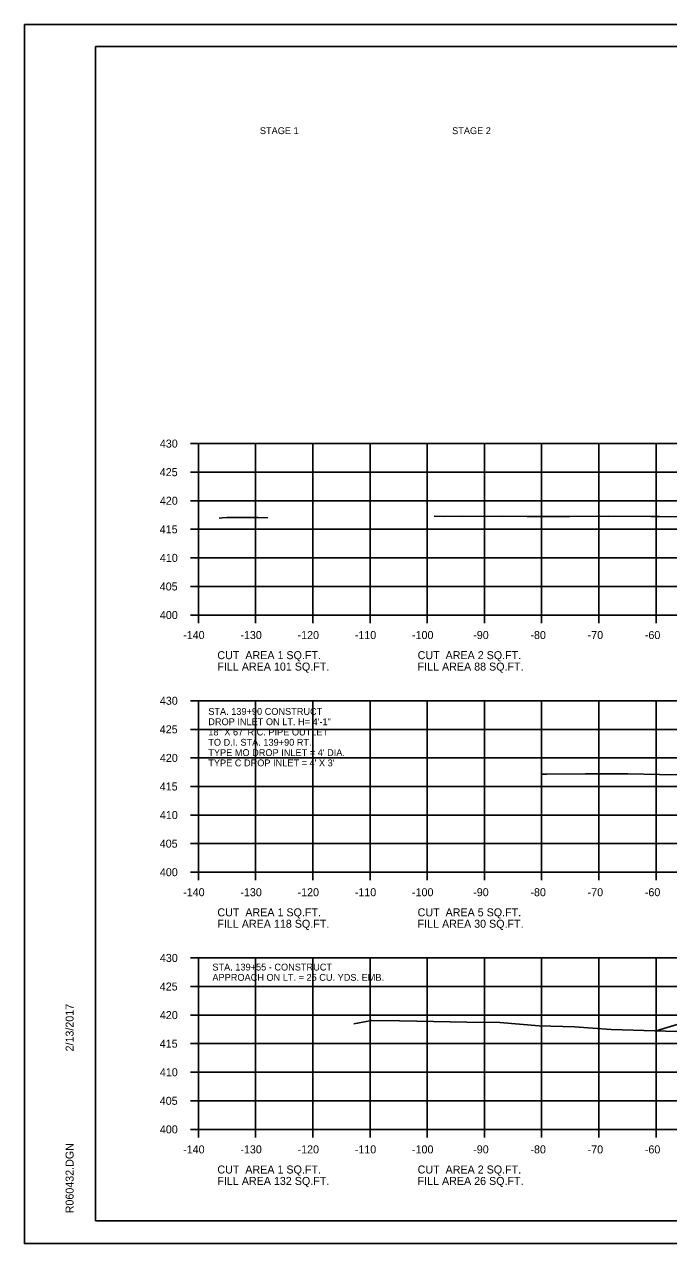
# Model space of a CAD drawing. Extents: x 1538688 to 1540766, y 656250 to 671912.
# Drawn here: x 1538687.8 to 1538800.4, y 662098 to 662311.4 of the extents above; entities that cross this region are included whole.
import ezdxf

# ---------------------------------------------------------------- set-up
doc = ezdxf.new("R2010")
doc.units = 0
for name, color, linetype in [('16', 7, 'Continuous'), ('18', 7, 'Continuous'), ('22', 7, 'Continuous'), ('26', 7, 'Continuous'), ('40', 7, 'Continuous'), ('7', 7, 'Continuous'), ('Borings', 7, 'Continuous'), ('Default', 7, 'Continuous'), ('Horizontal Alignment', 7, 'Continuous'), ('RipRap', 7, 'Continuous')]:
    doc.layers.add(name, color=color, linetype=linetype)

msp = doc.modelspace()

# ---------------------------------------------------------------- linework, layer by layer
at = {"layer": '16'}
msp.add_line((1538798.18, 662135.26), (1538803.2, 662136.8), dxfattribs=at)
at = {"layer": '18'}
for points in [[(1538721.83, 662224.98), (1538722.33, 662225.04), (1538723.16, 662225.07), (1538726.76, 662225.07), (1538728.07, 662225.07), (1538728.59, 662225.09), (1538730.31, 662225.01)], [(1538759.41, 662225.29), (1538761.02, 662225.25), (1538764.34, 662225.29), (1538768.57, 662225.28), (1538771.34, 662225.29), (1538775.63, 662225.24), (1538783.04, 662225.28), (1538789.84, 662225.29), (1538797.27, 662225.28), (1538798.77, 662225.25), (1538806.17, 662225.14)], [(1538778.28, 662180.17), (1538779.02, 662180.17), (1538785.82, 662180.25), (1538793.26, 662180.23), (1538798.76, 662180.13), (1538807.61, 662180)], [(1538745.38, 662136.48), (1538745.63, 662136.53), (1538745.99, 662136.6), (1538748.43, 662137.09), (1538753.33, 662137), (1538756.39, 662136.95), (1538765.13, 662136.8), (1538770.88, 662136.71), (1538777.76, 662136.14), (1538783.95, 662135.98), (1538790.34, 662135.49), (1538817.09, 662134.69)]]:
    msp.add_lwpolyline(points, dxfattribs=at)
at = {"layer": '22'}
for p, q in [((1538718.18, 662238.01), (1538998.18, 662238.01)), ((1538718.18, 662208.01), (1538718.18, 662238.01)), ((1538718.18, 662238.01), (1538998.18, 662238.01)), ((1538718.18, 662208.01), (1538718.18, 662238.01)), ((1538728.18, 662208.01), (1538728.18, 662238.01)), ((1538728.18, 662208.01), (1538728.18, 662238.01)), ((1538738.18, 662208.01), (1538738.18, 662238.01)), ((1538738.18, 662208.01), (1538738.18, 662238.01)), ((1538748.18, 662208.01), (1538748.18, 662238.01)), ((1538748.18, 662208.01), (1538748.18, 662238.01)), ((1538758.18, 662208.01), (1538758.18, 662238.01)), ((1538758.18, 662208.01), (1538758.18, 662238.01)), ((1538768.18, 662208.01), (1538768.18, 662238.01)), ((1538768.18, 662208.01), (1538768.18, 662238.01)), ((1538778.18, 662208.01), (1538778.18, 662238.01)), ((1538778.18, 662208.01), (1538778.18, 662238.01)), ((1538788.18, 662208.01), (1538788.18, 662238.01)), ((1538788.18, 662208.01), (1538788.18, 662238.01)), ((1538798.18, 662208.01), (1538798.18, 662238.01)), ((1538798.18, 662208.01), (1538798.18, 662238.01)), ((1538718.18, 662233.01), (1538998.18, 662233.01)), ((1538718.18, 662233.01), (1538998.18, 662233.01)), ((1538718.18, 662228.01), (1538998.18, 662228.01)), ((1538718.18, 662228.01), (1538998.18, 662228.01)), ((1538718.18, 662223.01), (1538998.18, 662223.01)), ((1538718.18, 662223.01), (1538998.18, 662223.01)), ((1538718.18, 662218.01), (1538998.18, 662218.01)), ((1538718.18, 662218.01), (1538998.18, 662218.01)), ((1538718.18, 662213.01), (1538998.18, 662213.01)), ((1538718.18, 662213.01), (1538998.18, 662213.01)), ((1538718.18, 662208.01), (1538998.18, 662208.01)), ((1538718.18, 662208.01), (1538998.18, 662208.01)), ((1538718.18, 662193.01), (1538998.18, 662193.01)), ((1538718.18, 662163.01), (1538718.18, 662193.01)), ((1538728.18, 662163.01), (1538728.18, 662193.01)), ((1538738.18, 662163.01), (1538738.18, 662193.01)), ((1538748.18, 662163.01), (1538748.18, 662193.01)), ((1538758.18, 662163.01), (1538758.18, 662193.01)), ((1538768.18, 662163.01), (1538768.18, 662193.01)), ((1538778.18, 662163.01), (1538778.18, 662193.01)), ((1538788.18, 662163.01), (1538788.18, 662193.01)), ((1538798.18, 662163.01), (1538798.18, 662193.01)), ((1538718.18, 662188.01), (1538998.18, 662188.01)), ((1538718.18, 662183.01), (1538998.18, 662183.01)), ((1538718.18, 662178.01), (1538998.18, 662178.01)), ((1538718.18, 662173.01), (1538998.18, 662173.01)), ((1538718.18, 662168.01), (1538998.18, 662168.01)), ((1538718.18, 662163.01), (1538998.18, 662163.01)), ((1538718.18, 662148.01), (1538998.18, 662148.01)), ((1538718.18, 662118.01), (1538718.18, 662148.01)), ((1538728.18, 662118.01), (1538728.18, 662148.01)), ((1538738.18, 662118.01), (1538738.18, 662148.01)), ((1538748.18, 662118.01), (1538748.18, 662148.01)), ((1538758.18, 662118.01), (1538758.18, 662148.01)), ((1538768.18, 662118.01), (1538768.18, 662148.01)), ((1538778.18, 662118.01), (1538778.18, 662148.01)), ((1538788.18, 662118.01), (1538788.18, 662148.01)), ((1538798.18, 662118.01), (1538798.18, 662148.01)), ((1538718.18, 662143.01), (1538998.18, 662143.01)), ((1538718.18, 662138.01), (1538998.18, 662138.01)), ((1538718.18, 662133.01), (1538998.18, 662133.01)), ((1538718.18, 662128.01), (1538998.18, 662128.01)), ((1538718.18, 662123.01), (1538998.18, 662123.01)), ((1538718.18, 662118.01), (1538998.18, 662118.01))]:
    msp.add_line(p, q, dxfattribs=at)
at = {"layer": '26'}
for p, q in [((1538687.78, 662311.36), (1539021.11, 662311.36)), ((1538687.78, 662098.03), (1539021.11, 662098.03))]:
    msp.add_line(p, q, dxfattribs=at)
msp.add_lwpolyline([(1538687.77, 662311.36), (1539021.11, 662311.36), (1539021.11, 662098.02), (1538687.77, 662098.02)], close=True, dxfattribs=at)
at = {"layer": 'Borings'}
for p, q in [((1538716.78, 662238.01), (1538718.18, 662238.01)), ((1538718.18, 662208.01), (1538718.18, 662238.01)), ((1538716.78, 662233.01), (1538718.18, 662233.01)), ((1538716.78, 662228.01), (1538718.18, 662228.01)), ((1538716.78, 662223.01), (1538718.18, 662223.01)), ((1538716.78, 662218.01), (1538718.18, 662218.01)), ((1538716.78, 662213.01), (1538718.18, 662213.01)), ((1538716.78, 662208.01), (1538718.18, 662208.01)), ((1538718.18, 662208.01), (1538998.18, 662208.01)), ((1538718.18, 662206.61), (1538718.18, 662208.01)), ((1538728.18, 662206.61), (1538728.18, 662208.01)), ((1538738.18, 662206.61), (1538738.18, 662208.01)), ((1538748.18, 662206.61), (1538748.18, 662208.01)), ((1538758.18, 662206.61), (1538758.18, 662208.01)), ((1538768.18, 662206.61), (1538768.18, 662208.01)), ((1538778.18, 662206.61), (1538778.18, 662208.01)), ((1538788.18, 662206.61), (1538788.18, 662208.01)), ((1538798.18, 662206.61), (1538798.18, 662208.01)), ((1538716.78, 662193.01), (1538718.18, 662193.01)), ((1538718.18, 662163.01), (1538718.18, 662193.01)), ((1538716.78, 662188.01), (1538718.18, 662188.01)), ((1538716.78, 662183.01), (1538718.18, 662183.01)), ((1538716.78, 662178.01), (1538718.18, 662178.01)), ((1538716.78, 662173.01), (1538718.18, 662173.01)), ((1538716.78, 662168.01), (1538718.18, 662168.01)), ((1538716.78, 662163.01), (1538718.18, 662163.01)), ((1538718.18, 662163.01), (1538998.18, 662163.01)), ((1538718.18, 662161.61), (1538718.18, 662163.01)), ((1538728.18, 662161.61), (1538728.18, 662163.01)), ((1538738.18, 662161.61), (1538738.18, 662163.01)), ((1538748.18, 662161.61), (1538748.18, 662163.01)), ((1538758.18, 662161.61), (1538758.18, 662163.01)), ((1538768.18, 662161.61), (1538768.18, 662163.01)), ((1538778.18, 662161.61), (1538778.18, 662163.01)), ((1538788.18, 662161.61), (1538788.18, 662163.01)), ((1538798.18, 662161.61), (1538798.18, 662163.01)), ((1538716.78, 662148.01), (1538718.18, 662148.01)), ((1538718.18, 662118.01), (1538718.18, 662148.01)), ((1538716.78, 662143.01), (1538718.18, 662143.01)), ((1538716.78, 662138.01), (1538718.18, 662138.01)), ((1538716.78, 662133.01), (1538718.18, 662133.01)), ((1538716.78, 662128.01), (1538718.18, 662128.01)), ((1538716.78, 662123.01), (1538718.18, 662123.01)), ((1538716.78, 662118.01), (1538718.18, 662118.01)), ((1538718.18, 662118.01), (1538998.18, 662118.01)), ((1538718.18, 662116.61), (1538718.18, 662118.01)), ((1538728.18, 662116.61), (1538728.18, 662118.01)), ((1538738.18, 662116.61), (1538738.18, 662118.01)), ((1538748.18, 662116.61), (1538748.18, 662118.01)), ((1538758.18, 662116.61), (1538758.18, 662118.01)), ((1538768.18, 662116.61), (1538768.18, 662118.01)), ((1538778.18, 662116.61), (1538778.18, 662118.01)), ((1538788.18, 662116.61), (1538788.18, 662118.01)), ((1538798.18, 662116.61), (1538798.18, 662118.01))]:
    msp.add_line(p, q, dxfattribs=at)
at = {"layer": 'RipRap'}
for p, q in [((1538700.18, 662307.47), (1539016.36, 662307.47)), ((1538700.18, 662102.01), (1538700.18, 662307.47)), ((1538700.18, 662102.01), (1538700.18, 662102.01)), ((1539016.36, 662102.01), (1538700.18, 662102.01))]:
    msp.add_line(p, q, dxfattribs=at)

# ---------------------------------------------------------------- texts
at = {"layer": '40'}
for s, p in [('STA. 139+90 CONSTRUCT', (1538719.91, 662190.54)), ('DROP INLET ON LT. H= 4\'-1" ', (1538719.91, 662188.74)), ('18" X 67\' R.C. PIPE OUTLET', (1538719.91, 662186.94)), ('TO D.I. STA. 139+90 RT.', (1538719.91, 662185.14)), ("TYPE MO DROP INLET = 4' DIA.", (1538719.91, 662183.34)), ("TYPE C DROP INLET = 4' X 3'", (1538719.91, 662181.54))]:
    msp.add_text(s, height=1.2, dxfattribs=at).set_placement(p)
at = {"layer": '7'}
for s, p in [('STA. 139+55 - CONSTRUCT', (1538720.63, 662145.81)), ('APPROACH ON LT. = 25 CU. YDS. EMB.', (1538720.63, 662144.01))]:
    msp.add_text(s, height=1.2, dxfattribs=at).set_placement(p)
at = {"layer": 'Default'}
for s, p in [('STAGE 1', (1538728.93, 662292.16)), ('STAGE 2', (1538762.53, 662292.16))]:
    msp.add_text(s, height=1.2, dxfattribs=at).set_placement(p)
at = {"layer": 'Horizontal Alignment'}
for s, p in [('430', (1538711.45, 662237.31)), ('425', (1538711.43, 662232.31)), ('420', (1538711.45, 662227.31)), ('415', (1538711.43, 662222.31)), ('410', (1538711.45, 662217.31)), ('405', (1538711.43, 662212.31)), ('400', (1538711.45, 662207.31)), ('-140', (1538715.52, 662203.81)), ('-130', (1538725.52, 662203.81)), ('-120', (1538735.52, 662203.81)), ('-110', (1538745.52, 662203.81)), ('-100', (1538755.52, 662203.81)), ('-90', (1538766.22, 662203.81)), ('-80', (1538776.22, 662203.81)), ('-70', (1538786.22, 662203.81)), ('-60', (1538796.22, 662203.81)), ('CUT  AREA 1 SQ.FT.', (1538721.5, 662200.29)), ('CUT  AREA 2 SQ.FT.', (1538756.5, 662200.29)), ('FILL AREA 101 SQ.FT.', (1538721.5, 662198.29)), ('FILL AREA 88 SQ.FT.', (1538756.5, 662198.29)), ('430', (1538711.45, 662192.31)), ('425', (1538711.43, 662187.31)), ('420', (1538711.45, 662182.31)), ('415', (1538711.43, 662177.31)), ('410', (1538711.45, 662172.31)), ('405', (1538711.43, 662167.31)), ('400', (1538711.45, 662162.31)), ('-140', (1538715.52, 662158.81)), ('-130', (1538725.52, 662158.81)), ('-120', (1538735.52, 662158.81)), ('-110', (1538745.52, 662158.81)), ('-100', (1538755.52, 662158.81)), ('-90', (1538766.22, 662158.81)), ('-80', (1538776.22, 662158.81)), ('-70', (1538786.22, 662158.81)), ('-60', (1538796.22, 662158.81)), ('CUT  AREA 1 SQ.FT.', (1538721.5, 662155.29)), ('CUT  AREA 5 SQ.FT.', (1538756.5, 662155.29)), ('FILL AREA 118 SQ.FT.', (1538721.5, 662153.29)), ('FILL AREA 30 SQ.FT.', (1538756.5, 662153.29)), ('430', (1538711.45, 662147.31)), ('425', (1538711.43, 662142.31)), ('420', (1538711.45, 662137.31)), ('415', (1538711.43, 662132.31)), ('410', (1538711.45, 662127.31)), ('405', (1538711.43, 662122.31)), ('400', (1538711.45, 662117.31)), ('-140', (1538715.52, 662113.81)), ('-130', (1538725.52, 662113.81)), ('-120', (1538735.52, 662113.81)), ('-110', (1538745.52, 662113.81)), ('-100', (1538755.52, 662113.81)), ('-90', (1538766.22, 662113.81)), ('-80', (1538776.22, 662113.81)), ('-70', (1538786.22, 662113.81)), ('-60', (1538796.22, 662113.81)), ('CUT  AREA 1 SQ.FT.', (1538721.5, 662110.29)), ('CUT  AREA 2 SQ.FT.', (1538756.5, 662110.29)), ('FILL AREA 132 SQ.FT.', (1538721.5, 662108.29)), ('FILL AREA 26 SQ.FT.', (1538756.5, 662108.29))]:
    msp.add_text(s, height=1.4, dxfattribs=at).set_placement(p)
at = {"layer": 'RipRap'}
for s, p in [('2/13/2017', (1538696.37, 662131.65)), ('R060432.DGN', (1538696.37, 662103.33))]:
    msp.add_text(s, height=1.4, rotation=90, dxfattribs=at).set_placement(p)

doc.saveas('drawing.dxf')
